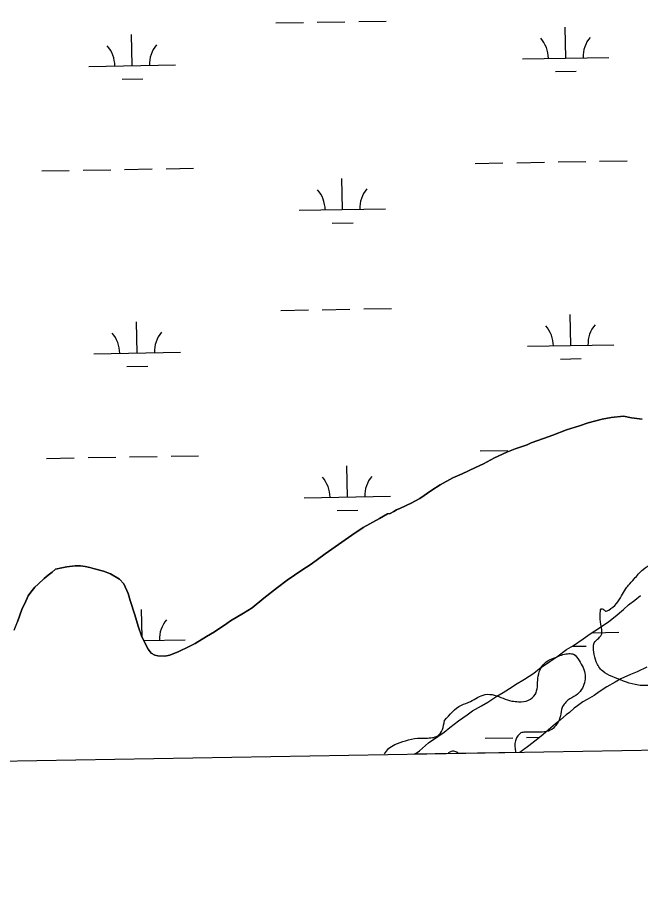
# Model space of a CAD drawing. Extents: x 3892998 to 3931244, y 278583 to 304547.
# Drawn here: x 3905975 to 3906696, y 284015 to 285027 of the extents above; entities that cross this region are included whole.
import ezdxf

# ---------------------------------------------------------------- set-up
doc = ezdxf.new("R2010")
doc.units = 0
for name, color, linetype in [('V-GRID-FRAM', 7, 'Continuous'), ('V-RIVR-EDGE', 7, 'Continuous'), ('V-TOPO-SHOR', 7, 'Continuous'), ('V-WETL-SWMP', 7, 'Continuous')]:
    doc.layers.add(name, color=color, linetype=linetype)

msp = doc.modelspace()

# ---------------------------------------------------------------- linework, layer by layer
at = {"layer": 'V-GRID-FRAM'}
msp.add_lwpolyline([(3896958.4, 302195.2), (3928823.6, 302746.7), (3929146.3, 284567.1), (3897265.1, 284015.2), (3896958.4, 302195.2)], dxfattribs=at)
at = {"layer": 'V-RIVR-EDGE'}
for points in [[(3907068.6, 284562.6), (3907082, 284560.4), (3907095.9, 284558.6), (3907110.1, 284558.2), (3907119.3, 284560.3), (3907126.8, 284571.7), (3907135.8, 284589.4), (3907136.8, 284599), (3907137.6, 284611.4), (3907140.8, 284621.4), (3907147.9, 284628.1), (3907159.7, 284634.8), (3907170.7, 284640.5), (3907178.5, 284641.5), (3907185.6, 284642.6), (3907190.2, 284644), (3907193.1, 284651.8), (3907200.9, 284658.5), (3907213, 284667.7), (3907234.4, 284679.8), (3907264.2, 284693.9), (3907292.7, 284708.4), (3907316.5, 284719.7), (3907332.9, 284725.3), (3907347.8, 284724.2), (3907356.3, 284724.2), (3907368, 284726.3), (3907379.8, 284727.3), (3907390.4, 284728.4), (3907401.4, 284726.2), (3907404.3, 284722.3), (3907404.3, 284717), (3907401.4, 284706.7), (3907395, 284700.7), (3907390, 284694.6), (3907388.2, 284692.9), (3907388.6, 284689.3), (3907392.5, 284685), (3907396.4, 284683.3), (3907403.8, 284679.3), (3907405.9, 284673.3), (3907405.2, 284665.1), (3907405.2, 284656.9), (3907403.7, 284647.7), (3907403.7, 284638.5), (3907399.1, 284629.6), (3907391.2, 284618.6), (3907370.9, 284604.1), (3907346, 284589.6), (3907322.2, 284580.1), (3907300.5, 284575.2), (3907289.2, 284570.9), (3907273.9, 284561), (3907266, 284556.4), (3907258.6, 284557.1), (3907251.8, 284557.9), (3907244.7, 284555), (3907241.9, 284550.1), (3907237.2, 284543.7), (3907224.1, 284534.8), (3907197.7, 284517.9), (3907173.9, 284501.6), (3907144.7, 284490.6), (3907124.8, 284482.5), (3907119.5, 284482.5), (3907112.4, 284486.8), (3907109.2, 284493.9), (3907109.2, 284498.2), (3907106.1, 284500.7), (3907100.4, 284498.6), (3907099.3, 284495.4), (3907098.6, 284488.3), (3907096.4, 284473.7), (3907092.8, 284469.5), (3907086.1, 284466.3), (3907074.7, 284465.2), (3907059.4, 284466.3), (3907053.8, 284469.6), (3907048.5, 284476.7), (3907044.9, 284483.1), (3907041.7, 284483.1), (3907035.3, 284482), (3907031, 284477.8), (3907027.8, 284471.4), (3907027.8, 284466.4), (3907032.8, 284456.5), (3907034.2, 284447.2), (3907026.7, 284435.9), (3907012.1, 284424.9), (3906977.9, 284403.3), (3906963, 284395.9), (3906955.9, 284394.8), (3906952.7, 284392.4), (3906948.4, 284378.5), (3906935.6, 284361.9), (3906927.4, 284352.7), (3906921.7, 284352), (3906913.2, 284350.6), (3906905, 284349.9), (3906898.6, 284346.3), (3906883.7, 284340.7), (3906859.8, 284326.2), (3906817.1, 284306), (3906761.3, 284279.9), (3906722.5, 284259), (3906705.1, 284253.7), (3906689.8, 284254.8), (3906663.2, 284264.1), (3906652.2, 284270.2), (3906644.8, 284281.2), (3906642, 284292.3), (3906642.4, 284302.9), (3906647.7, 284308.6), (3906650.6, 284312.1), (3906651.3, 284317.8), (3906649.2, 284330.6), (3906649.6, 284339.8), (3906650.3, 284342.3), (3906652.8, 284342), (3906655.6, 284339.8), (3906659.2, 284340.9), (3906674.1, 284357.5), (3906678.8, 284365.3), (3906682, 284369.6), (3906688.7, 284377)], [(3906688.7, 284377), (3906699.1, 284388), (3906719, 284399.7), (3906733.2, 284406.8), (3906752.8, 284417.4), (3906789.4, 284434.3), (3906822.8, 284448.5), (3906863, 284467.5), (3906897.9, 284484.5), (3906953, 284506), (3906966.8, 284511.7), (3906976.1, 284510.6), (3906985.3, 284503.1), (3906990.6, 284502), (3906995.6, 284503.1), (3906996.3, 284507.4), (3906995.6, 284513), (3907001.3, 284519.1), (3907012.4, 284532.2), (3907020.5, 284541.4), (3907031.2, 284547), (3907036.6, 284552), (3907040.5, 284556.6), (3907048.7, 284559.4), (3907060.7, 284563), (3907068.6, 284562.6)], [(3906469.2, 284213.1), (3906488.7, 284230.8), (3906499.1, 284235.1), (3906516.1, 284243.2), (3906526.8, 284242.5), (3906547, 284235.7), (3906554.8, 284234.9), (3906566.5, 284236.7), (3906574, 284243.1), (3906577.3, 284262.2), (3906584.8, 284279.3), (3906599.4, 284287), (3906613.2, 284290.6), (3906618.5, 284289.8), (3906624.9, 284282.7), (3906632, 284265.6), (3906631.2, 284256.8), (3906621.3, 284242.2), (3906612, 284236.6), (3906608.8, 284233.4), (3906605.2, 284228.1), (3906603.4, 284218.5), (3906599.2, 284209.2), (3906593.5, 284202.9), (3906584.9, 284200), (3906562.2, 284199.7), (3906557.6, 284198.7), (3906553.3, 284194.1), (3906551.2, 284189.5), (3906551.2, 284177)], [(3906399.6, 284174.4), (3906404.4, 284180.6), (3906411.5, 284185.2), (3906424, 284189.8), (3906437.9, 284192.6), (3906447.4, 284192.9), (3906455.3, 284193.3), (3906461.3, 284195.4), (3906469.2, 284213.1)], [(3906484.6, 284175.8), (3906480.1, 284177.6), (3906473.5, 284175.7)]]:
    msp.add_spline(points, degree=3, dxfattribs=at)
at = {"layer": 'V-TOPO-SHOR'}
for points in [[(3905971.1, 284317.7), (3905974.9, 284327.4), (3905977.2, 284333.8), (3905980.2, 284342.7), (3905983.3, 284348.7), (3905987.1, 284357.6), (3905990.2, 284361.7), (3905994.9, 284367.4), (3905998.9, 284371.1), (3906005.9, 284377.6), (3906010.3, 284381.3), (3906015, 284385), (3906018.9, 284388.3), (3906026.1, 284390), (3906032.1, 284390.9), (3906041.7, 284392.3), (3906047.7, 284392), (3906053.3, 284391.3), (3906058.5, 284390.2), (3906064.1, 284388.8), (3906074.6, 284385.8), (3906082.7, 284382.7), (3906092.8, 284376.9), (3906098.1, 284371.4), (3906103.1, 284360.3), (3906105.3, 284351.9), (3906110.8, 284335.6), (3906114.7, 284322.5), (3906118.9, 284309.8), (3906126, 284295.9), (3906129.7, 284291.2), (3906133.8, 284288.9), (3906137.4, 284288.1), (3906145.4, 284287.5), (3906151.4, 284288.8), (3906161.7, 284293), (3906172.8, 284298.4), (3906180.7, 284302.2), (3906193.8, 284310.4), (3906202.9, 284315.8), (3906217.1, 284325.3), (3906221.4, 284328.6), (3906236.5, 284337.3), (3906246.4, 284343.5), (3906260.1, 284354.6), (3906275.9, 284366.9), (3906287, 284375.5), (3906303.9, 284387.1), (3906315, 284394.1), (3906331.2, 284406), (3906342.6, 284414.2), (3906362, 284427.8), (3906375, 284436.5), (3906394, 284446.9), (3906403.1, 284452.3), (3906406.3, 284452.7), (3906410.3, 284455.2), (3906413.4, 284456.9), (3906418.2, 284459), (3906430.5, 284464.8), (3906440.4, 284470.2), (3906454.6, 284479.7), (3906464.1, 284485.9), (3906478.8, 284493.8), (3906489.5, 284498.8), (3906504.9, 284505.9), (3906514.1, 284510.1), (3906527.1, 284517.1), (3906541.4, 284523.8), (3906550.9, 284527.6), (3906564.9, 284532.3), (3906569.6, 284534.4), (3906583.9, 284539.5), (3906594.7, 284543.3), (3906610.2, 284549.6), (3906625.3, 284554.3), (3906635.6, 284557.7), (3906651.5, 284562), (3906661.9, 284563.8), (3906676.3, 284565.3), (3906685.5, 284563.5), (3906698, 284561.7)], [(3906434.2, 284174), (3906436.2, 284175.3), (3906440.2, 284178.2), (3906450.8, 284187.2), (3906461.5, 284194.6), (3906468.6, 284199.6), (3906475.3, 284204.9), (3906485.5, 284212.7), (3906495.4, 284219.7), (3906501.7, 284224.2), (3906512, 284230.1), (3906519.1, 284234.2), (3906529.8, 284241.2), (3906536.9, 284245.4), (3906547.6, 284252), (3906551.5, 284254.8), (3906561.8, 284261.1), (3906572.5, 284268.1), (3906579.2, 284273.4), (3906591, 284281.6), (3906599.3, 284287), (3906610.4, 284295.2), (3906618.3, 284299.8), (3906629.8, 284307.6), (3906637.6, 284313.4), (3906648.7, 284320.4), (3906659.4, 284327.8), (3906666.5, 284333.6), (3906676.3, 284341.8), (3906682.2, 284347.1), (3906689.3, 284352.4), (3906696, 284357.8)]]:
    msp.add_lwpolyline(points, dxfattribs=at)
at = {"layer": 'V-WETL-SWMP'}
for p, q in [((3906273.8, 285020.4), (3906305.8, 285020.9)), ((3906321.8, 285021.2), (3906353.8, 285021.8)), ((3906369.8, 285022), (3906401.8, 285022.6)), ((3906609.4, 284979.8), (3906608.8, 285015.7)), ((3906107.6, 284971.1), (3906107, 285007.1)), ((3906559.4, 284978.9), (3906659.4, 284980.6)), ((3906057.6, 284970.2), (3906157.6, 284971.9)), ((3906597.7, 284964.1), (3906621.7, 284964.5)), ((3906095.9, 284955.4), (3906119.9, 284955.8)), ((3906146.8, 284851.7), (3906178.8, 284852.2)), ((3906504.7, 284857.8), (3906536.7, 284858.4)), ((3906552.7, 284858.7), (3906584.7, 284859.2)), ((3906600.7, 284859.5), (3906632.7, 284860.1)), ((3906648.7, 284860.3), (3906680.7, 284860.9)), ((3906002.9, 284849.2), (3906034.9, 284849.7)), ((3906050.9, 284850), (3906082.8, 284850.5)), ((3906098.8, 284850.8), (3906130.8, 284851.4)), ((3906351, 284804.4), (3906350.4, 284840.4)), ((3906301, 284803.6), (3906401, 284805.3)), ((3906339.3, 284788.8), (3906363.3, 284789.2)), ((3906279.6, 284687.8), (3906311.6, 284688.3)), ((3906327.6, 284688.6), (3906359.6, 284689.1)), ((3906375.6, 284689.4), (3906407.6, 284690)), ((3906615.2, 284647.1), (3906614.6, 284683.1)), ((3906113.4, 284638.4), (3906112.7, 284674.4)), ((3906565.2, 284646.3), (3906665.2, 284648)), ((3906063.4, 284637.6), (3906163.4, 284639.3)), ((3906603.5, 284631.5), (3906627.5, 284631.9)), ((3906101.6, 284622.8), (3906125.6, 284623.2)), ((3906651.5, 284562), (3906635.6, 284557.7)), ((3906661.9, 284563.8), (3906651.5, 284562)), ((3906676.3, 284565.3), (3906661.9, 284563.8)), ((3906685.5, 284563.5), (3906676.3, 284565.3)), ((3906698, 284561.7), (3906685.5, 284563.5)), ((3906610.2, 284549.6), (3906594.7, 284543.3)), ((3906625.3, 284554.3), (3906610.2, 284549.6)), ((3906635.6, 284557.7), (3906625.3, 284554.3)), ((3906583.9, 284539.5), (3906569.6, 284534.4)), ((3906594.7, 284543.3), (3906583.9, 284539.5)), ((3906564.9, 284532.3), (3906550.9, 284527.6)), ((3906569.6, 284534.4), (3906564.9, 284532.3)), ((3906104.6, 284518.2), (3906136.6, 284518.8)), ((3906152.6, 284519), (3906184.6, 284519.6)), ((3906510.5, 284525.2), (3906542.4, 284525.8)), ((3906541.4, 284523.8), (3906527.1, 284517.1)), ((3906550.9, 284527.6), (3906541.4, 284523.8)), ((3906008.6, 284516.5), (3906040.6, 284517.1)), ((3906056.6, 284517.4), (3906088.6, 284517.9)), ((3906514.1, 284510.1), (3906504.9, 284505.9)), ((3906527.1, 284517.1), (3906514.1, 284510.1)), ((3906356.8, 284471.8), (3906356.1, 284507.8)), ((3906489.5, 284498.8), (3906478.8, 284493.8)), ((3906504.9, 284505.9), (3906489.5, 284498.8)), ((3906478.8, 284493.8), (3906464.1, 284485.9)), ((3906454.6, 284479.7), (3906440.4, 284470.2)), ((3906464.1, 284485.9), (3906454.6, 284479.7)), ((3906306.8, 284470.9), (3906406.8, 284472.7)), ((3906440.4, 284470.2), (3906430.5, 284464.8)), ((3906418.2, 284459), (3906413.4, 284456.9)), ((3906430.5, 284464.8), (3906418.2, 284459)), ((3906345, 284456.2), (3906369, 284456.6)), ((3906403.1, 284452.3), (3906394, 284446.9)), ((3906406.3, 284452.7), (3906403.1, 284452.3)), ((3906410.3, 284455.2), (3906406.3, 284452.7)), ((3906413.4, 284456.9), (3906410.3, 284455.2)), ((3906394, 284446.9), (3906375, 284436.5)), ((3906362, 284427.8), (3906342.6, 284414.2)), ((3906375, 284436.5), (3906362, 284427.8)), ((3906342.6, 284414.2), (3906331.2, 284406)), ((3906331.2, 284406), (3906315, 284394.1)), ((3906018.9, 284388.3), (3906015, 284385)), ((3906026.1, 284390), (3906018.9, 284388.3)), ((3906032.1, 284390.9), (3906026.1, 284390)), ((3906041.7, 284392.3), (3906032.1, 284390.9)), ((3906047.7, 284392), (3906041.7, 284392.3)), ((3906053.3, 284391.3), (3906047.7, 284392)), ((3906058.5, 284390.2), (3906053.3, 284391.3)), ((3906064.1, 284388.8), (3906058.5, 284390.2)), ((3906074.6, 284385.8), (3906064.1, 284388.8)), ((3906303.9, 284387.1), (3906287, 284375.5)), ((3906315, 284394.1), (3906303.9, 284387.1)), ((3906005.9, 284377.6), (3905998.9, 284371.1)), ((3906010.3, 284381.3), (3906005.9, 284377.6)), ((3906015, 284385), (3906010.3, 284381.3)), ((3906082.7, 284382.7), (3906074.6, 284385.8)), ((3906092.8, 284376.9), (3906082.7, 284382.7)), ((3906098.1, 284371.4), (3906092.8, 284376.9)), ((3905994.9, 284367.4), (3905990.2, 284361.7)), ((3905998.9, 284371.1), (3905994.9, 284367.4)), ((3906103.1, 284360.3), (3906098.1, 284371.4)), ((3906275.9, 284366.9), (3906260.1, 284354.6)), ((3906287, 284375.5), (3906275.9, 284366.9)), ((3905987.1, 284357.6), (3905983.3, 284348.7)), ((3905990.2, 284361.7), (3905987.1, 284357.6)), ((3906105.3, 284351.9), (3906103.1, 284360.3)), ((3906689.3, 284352.4), (3906696, 284357.8)), ((3905983.3, 284348.7), (3905980.2, 284342.7)), ((3906110.8, 284335.6), (3906105.3, 284351.9)), ((3906260.1, 284354.6), (3906246.4, 284343.5)), ((3906676.3, 284341.8), (3906682.2, 284347.1)), ((3906682.2, 284347.1), (3906689.3, 284352.4)), ((3905980.2, 284342.7), (3905977.2, 284333.8)), ((3906119.1, 284309.5), (3906118.5, 284341.8)), ((3906236.5, 284337.3), (3906221.4, 284328.6)), ((3906246.4, 284343.5), (3906236.5, 284337.3)), ((3906666.5, 284333.6), (3906676.3, 284341.8)), ((3905977.2, 284333.8), (3905974.9, 284327.4)), ((3906114.7, 284322.5), (3906110.8, 284335.6)), ((3906221.4, 284328.6), (3906217.1, 284325.3)), ((3906648.7, 284320.4), (3906659.4, 284327.8)), ((3906659.4, 284327.8), (3906666.5, 284333.6)), ((3906118.9, 284309.8), (3906114.7, 284322.5)), ((3906217.1, 284325.3), (3906202.9, 284315.8)), ((3906637.6, 284313.4), (3906648.7, 284320.4)), ((3906126, 284295.9), (3906118.9, 284309.8)), ((3906120.9, 284305.8), (3906169.1, 284306.7)), ((3906193.8, 284310.4), (3906180.7, 284302.2)), ((3906202.9, 284315.8), (3906193.8, 284310.4)), ((3906618.3, 284299.8), (3906629.8, 284307.6)), ((3906629.8, 284307.6), (3906637.6, 284313.4)), ((3906639.9, 284314.8), (3906671, 284315.4)), ((3906129.7, 284291.2), (3906126, 284295.9)), ((3906172.8, 284298.4), (3906161.7, 284293)), ((3906180.7, 284302.2), (3906172.8, 284298.4)), ((3906610.4, 284295.2), (3906618.3, 284299.8)), ((3906616.9, 284299), (3906633.2, 284299.3)), ((3906133.8, 284288.9), (3906129.7, 284291.2)), ((3906130.7, 284290.6), (3906131.4, 284290.6)), ((3906137.4, 284288.1), (3906133.8, 284288.9)), ((3906145.4, 284287.5), (3906137.4, 284288.1)), ((3906151.4, 284288.8), (3906145.4, 284287.5)), ((3906161.7, 284293), (3906151.4, 284288.8)), ((3906591, 284281.6), (3906599.3, 284287)), ((3906599.3, 284287), (3906610.4, 284295.2)), ((3906579.2, 284273.4), (3906591, 284281.6)), ((3906561.8, 284261.1), (3906572.5, 284268.1)), ((3906572.5, 284268.1), (3906579.2, 284273.4)), ((3906684.4, 284266.3), (3906673.3, 284261.3)), ((3906692.3, 284269.6), (3906684.4, 284266.3)), ((3906703.4, 284274.7), (3906692.3, 284269.6)), ((3906551.5, 284254.8), (3906561.8, 284261.1)), ((3906666.5, 284257.5), (3906657, 284252.1)), ((3906673.3, 284261.3), (3906666.5, 284257.5)), ((3906529.8, 284241.2), (3906536.9, 284245.4)), ((3906536.9, 284245.4), (3906547.6, 284252)), ((3906547.6, 284252), (3906551.5, 284254.8)), ((3906648, 284246.3), (3906642.4, 284242.2)), ((3906657, 284252.1), (3906648, 284246.3)), ((3906519.1, 284234.2), (3906529.8, 284241.2)), ((3906634.1, 284237.3), (3906629.4, 284234.8)), ((3906642.4, 284242.2), (3906634.1, 284237.3)), ((3906501.7, 284224.2), (3906512, 284230.1)), ((3906512, 284230.1), (3906519.1, 284234.2)), ((3906619.1, 284227.4), (3906614, 284222.5)), ((3906623.1, 284230.2), (3906619.1, 284227.4)), ((3906629.4, 284234.8), (3906623.1, 284230.2)), ((3906485.5, 284212.7), (3906495.4, 284219.7)), ((3906495.4, 284219.7), (3906501.7, 284224.2)), ((3906610.1, 284219.6), (3906603.4, 284213.8)), ((3906614, 284222.5), (3906610.1, 284219.6)), ((3906468.6, 284199.6), (3906475.3, 284204.9)), ((3906475.3, 284204.9), (3906485.5, 284212.7)), ((3906592.3, 284204.8), (3906583.3, 284197)), ((3906597.8, 284209.3), (3906592.3, 284204.8)), ((3906603.4, 284213.8), (3906597.8, 284209.3)), ((3906450.8, 284187.2), (3906461.5, 284194.6)), ((3906461.5, 284194.6), (3906468.6, 284199.6)), ((3906583.3, 284197), (3906577, 284192.1)), ((3906440.2, 284178.2), (3906450.8, 284187.2)), ((3906516.2, 284192.6), (3906548.2, 284193.2)), ((3906564.2, 284193.4), (3906579, 284193.7)), ((3906577, 284192.1), (3906566.7, 284183.9)), ((3906556.2, 284176.1), (3906434.2, 284174)), ((3906434.2, 284174), (3906436.2, 284175.3)), ((3906436.2, 284175.3), (3906440.2, 284178.2)), ((3906559.6, 284178.6), (3906556.2, 284176.1)), ((3906566.7, 284183.9), (3906559.6, 284178.6))]:
    msp.add_line(p, q, dxfattribs=at)
for centre, start, end in [((3906052.4, 284970.6), 0.2199, 41.7635), ((3906162.8, 284972.5), 140.2199, 181.7635), ((3906554.2, 284979.3), 0.2199, 41.7635), ((3906664.7, 284981.2), 140.2199, 181.7635), ((3906295.8, 284804), 0.2199, 41.7635), ((3906406.2, 284805.9), 140.2199, 181.7635), ((3906560, 284646.6), 0.2199, 41.7635), ((3906670.4, 284648.6), 140.2199, 181.7635), ((3906058.1, 284638), 0.2199, 41.7635), ((3906168.6, 284639.9), 140.2199, 181.7635), ((3906301.5, 284471.3), 0.2199, 41.7635), ((3906412, 284473.2), 140.2199, 181.7635), ((3906174.4, 284307.2), 140.2199, 181.7635), ((3906676.2, 284315.9), 180.7561, 181.7635)]:
    msp.add_arc(centre, 35.2, start, end, dxfattribs=at)

doc.saveas('drawing.dxf')
